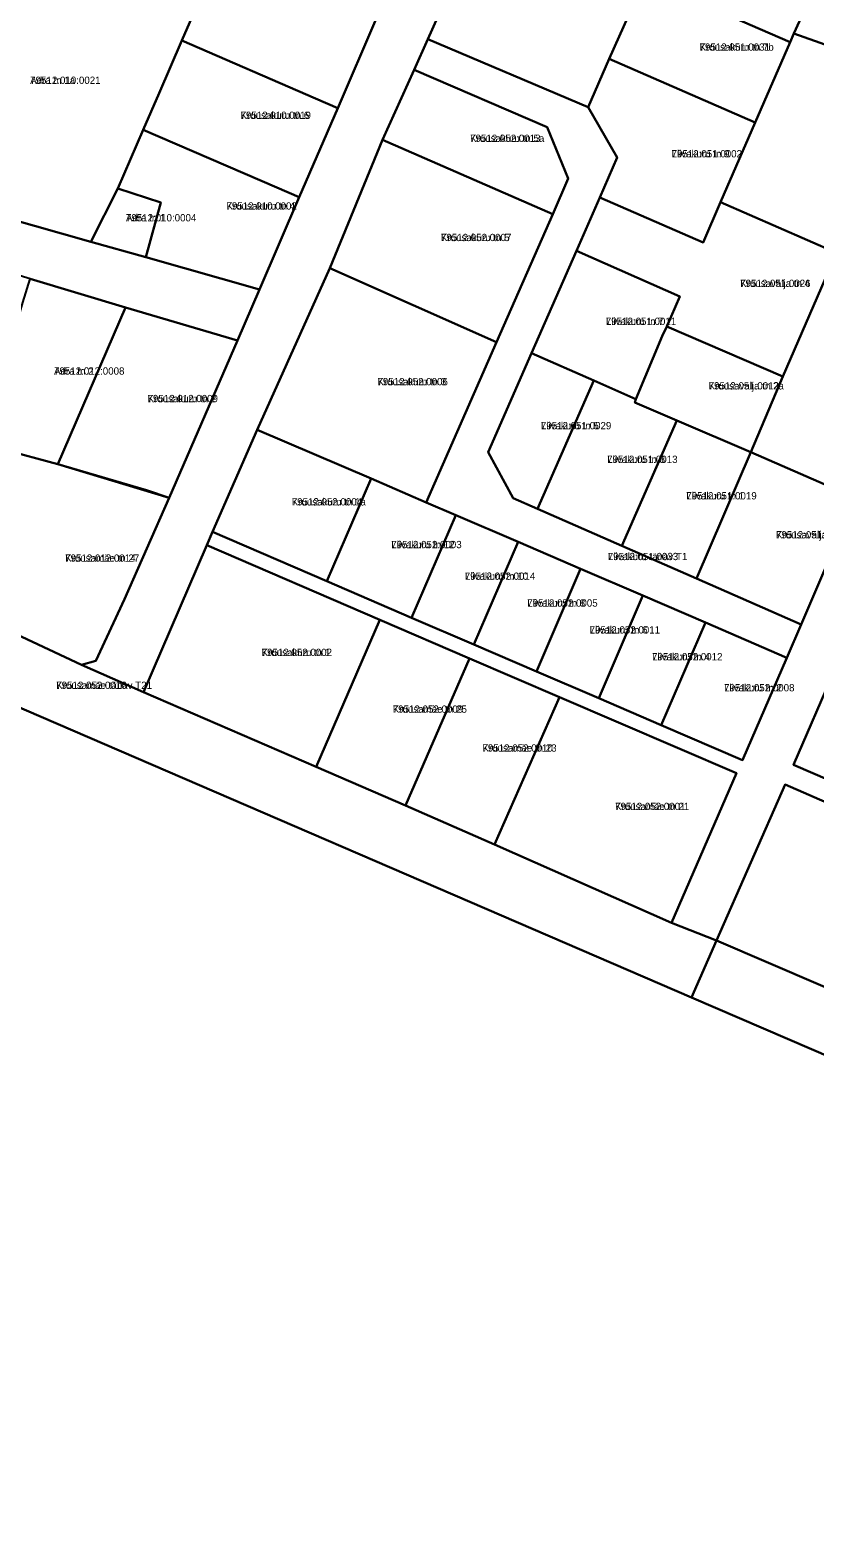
# Model space of a CAD drawing. Extents: x 643847 to 663718, y 6468443 to 6482775.
# Drawn here: x 659364 to 659525.7, y 6476111.2 to 6476421.7 of the extents above; entities that cross this region are included whole.
import ezdxf

# ---------------------------------------------------------------- set-up
doc = ezdxf.new("R2010")
doc.units = 0
for name, color, linetype in [('L_AADRESS', 7, 'Continuous'), ('PIIR', 7, 'Continuous'), ('TUNNUS', 7, 'Continuous')]:
    doc.layers.add(name, color=color, linetype=linetype)

msp = doc.modelspace()

# ---------------------------------------------------------------- linework, layer by layer
at = {"layer": 'PIIR'}
for points in [[(659458.33, 6476447.54), (659445.96, 6476419.9), (659443.16, 6476413.6), (659436.58, 6476399.14), (659425.78, 6476372.76), (659410.82, 6476339.46), (659401.57, 6476318.41), (659400.41, 6476315.67), (659387.41, 6476285.43), (659374.63, 6476291.07), (659377.58, 6476291.84), (659383.48, 6476304.58), (659392.66, 6476325.45), (659406.71, 6476357.84), (659411.24, 6476368.35), (659419.44, 6476387.35), (659427.39, 6476405.7), (659435.32, 6476424.05)], [(659525.23, 6476429.66), (659521.34, 6476421.03), (659520.59, 6476419.3), (659490.61, 6476432.33)], [(659551.49, 6476252.49), (659519.51, 6476266.4), (659505.41, 6476234.29), (659496.13, 6476237.89), (659509.52, 6476268.7), (659473.06, 6476284.37), (659454.49, 6476292.36), (659436.03, 6476300.28), (659400.41, 6476315.67), (659401.57, 6476318.41), (659425.13, 6476308.26), (659442.58, 6476300.75), (659455.44, 6476295.22), (659468.3, 6476289.69), (659481.16, 6476284.16), (659494.02, 6476278.63), (659510.78, 6476271.4), (659519.9, 6476292.5), (659522.86, 6476299.34), (659534.03, 6476325.4), (659512.44, 6476334.81), (659519.07, 6476350.43), (659530.13, 6476375.87)], [(659529.72, 6476289.97), (659521.25, 6476270.46), (659553.25, 6476256.62)], [(659056.77, 6476091.26), (659114.37, 6476199.72), (659282.4, 6476146.6), (659292.96, 6476167.61), (659296.93, 6476172.11), (659353.16, 6476285.94), (659500.25, 6476222.55), (659749.95, 6476115.02)]]:
    msp.add_lwpolyline(points, dxfattribs=at)
for points in [[(659458.33, 6476447.54), (659490.61, 6476432.33), (659483.27, 6476415.86), (659478.94, 6476405.85), (659445.96, 6476419.9)], [(659525.23, 6476429.66), (659533.18, 6476448.22), (659535.1, 6476446.73), (659552.4, 6476430.85), (659544, 6476413.04), (659521.34, 6476421.03)], [(659329.55, 6476391.5), (659348.44, 6476445.27), (659398.54, 6476427.16), (659395.27, 6476419.59), (659390.59, 6476408.74), (659387.33, 6476401.24), (659382.09, 6476389.14), (659376.55, 6476378.18)], [(659427.39, 6476405.7), (659422.79, 6476407.69), (659395.27, 6476419.59), (659398.54, 6476427.16), (659400.19, 6476430.97), (659403.21, 6476437.94), (659430.74, 6476426.04), (659435.32, 6476424.05)], [(659483.27, 6476415.86), (659490.61, 6476432.33), (659520.59, 6476419.3), (659513.36, 6476402.7)], [(659411.24, 6476368.35), (659406.71, 6476357.84), (659383.7, 6476364.65), (659364.01, 6476370.51), (659361.05, 6476371.43), (659341.88, 6476377.01), (659322.73, 6476382.6), (659303.55, 6476388.24), (659284.37, 6476393.88), (659258.29, 6476401.23), (659226.79, 6476410.62), (659206.75, 6476416.59), (659208.31, 6476427.72), (659244.69, 6476416.52), (659274.6, 6476407.32), (659285.15, 6476404.4), (659316.41, 6476395.75), (659329.55, 6476391.5), (659376.55, 6476378.18), (659387.85, 6476374.98)], [(659419.44, 6476387.35), (659414.85, 6476389.33), (659387.33, 6476401.24), (659390.59, 6476408.74), (659395.27, 6476419.59), (659422.79, 6476407.69), (659427.39, 6476405.7)], [(659501.3, 6476308.79), (659522.86, 6476299.34), (659519.9, 6476292.5), (659503.11, 6476299.76), (659490.25, 6476305.29), (659477.4, 6476310.82), (659464.54, 6476316.35), (659451.68, 6476321.88), (659445.63, 6476324.45), (659460.1, 6476357.47), (659471.67, 6476383.86), (659474.88, 6476391.17), (659470.55, 6476401.74), (659443.16, 6476413.6), (659445.96, 6476419.9), (659478.94, 6476405.85), (659484.97, 6476395.5), (659481.35, 6476387.26), (659476.54, 6476376.27), (659467.3, 6476355.21), (659458.35, 6476334.8), (659463.49, 6476325.36), (659468.53, 6476323.15), (659485.92, 6476315.52)], [(659506.22, 6476386.3), (659513.36, 6476402.7), (659520.59, 6476419.3), (659521.34, 6476421.03), (659544, 6476413.04), (659545.74, 6476411.27), (659530.13, 6476375.87)], [(659436.58, 6476399.14), (659443.16, 6476413.6), (659470.55, 6476401.74), (659474.88, 6476391.17), (659471.67, 6476383.86)], [(659484.97, 6476395.5), (659478.94, 6476405.85), (659483.27, 6476415.86), (659513.36, 6476402.7), (659506.22, 6476386.3), (659502.66, 6476378.03), (659481.35, 6476387.26)], [(659411.24, 6476368.35), (659387.85, 6476374.98), (659390.98, 6476386.22), (659382.09, 6476389.14), (659387.33, 6476401.24), (659414.85, 6476389.33), (659419.44, 6476387.35)], [(659436.58, 6476399.14), (659471.67, 6476383.86), (659460.1, 6476357.47), (659425.78, 6476372.76)], [(659376.55, 6476378.18), (659382.09, 6476389.14), (659390.98, 6476386.22), (659387.85, 6476374.98)], [(659519.07, 6476350.43), (659495.2, 6476360.69), (659497.88, 6476366.91), (659476.54, 6476376.27), (659481.35, 6476387.26), (659502.66, 6476378.03), (659506.22, 6476386.3), (659530.13, 6476375.87)], [(659476.54, 6476376.27), (659497.88, 6476366.91), (659495.2, 6476360.69), (659494.2, 6476358.69), (659488.8, 6476345.78), (659480.11, 6476349.58), (659467.3, 6476355.21)], [(659383.7, 6476364.65), (659369.71, 6476332.36), (659358.55, 6476335.38), (659354.2, 6476337), (659362.53, 6476365.67), (659364.01, 6476370.51)], [(659425.78, 6476372.76), (659460.1, 6476357.47), (659445.63, 6476324.45), (659434.24, 6476329.38), (659410.82, 6476339.46)], [(659392.66, 6476325.45), (659388, 6476327.01), (659369.71, 6476332.36), (659383.7, 6476364.65), (659406.71, 6476357.84)], [(659512.44, 6476334.81), (659497.22, 6476341.33), (659488.58, 6476345.04), (659488.8, 6476345.78), (659494.2, 6476358.69), (659495.2, 6476360.69), (659519.07, 6476350.43)], [(659468.53, 6476323.15), (659463.49, 6476325.36), (659458.35, 6476334.8), (659467.3, 6476355.21), (659480.11, 6476349.58)], [(659496.13, 6476237.89), (659505.41, 6476234.29), (659500.25, 6476222.55), (659353.16, 6476285.94), (659345.2, 6476289.34), (659308.75, 6476299.77), (659277.23, 6476308.8), (659248.99, 6476316.88), (659230.14, 6476322.27), (659210.91, 6476327.78), (659185.9, 6476334.94), (659191.13, 6476349.6), (659219.8, 6476340.45), (659247.91, 6476332.56), (659275.43, 6476325.3), (659296.84, 6476318.61), (659321.32, 6476311.25), (659349.83, 6476302.64), (659374.63, 6476291.07), (659387.41, 6476285.43), (659422.95, 6476270.03), (659441.32, 6476262.1), (659459.66, 6476254.03)], [(659468.53, 6476323.15), (659480.11, 6476349.58), (659488.8, 6476345.78), (659488.58, 6476345.04), (659497.22, 6476341.33), (659485.92, 6476315.52)], [(659410.82, 6476339.46), (659434.24, 6476329.38), (659425.13, 6476308.26), (659401.57, 6476318.41)], [(659485.92, 6476315.52), (659497.22, 6476341.33), (659512.44, 6476334.81), (659501.3, 6476308.79)], [(659374.63, 6476291.07), (659349.83, 6476302.64), (659358.55, 6476335.38), (659369.71, 6476332.36), (659392.66, 6476325.45), (659383.48, 6476304.58), (659377.58, 6476291.84)], [(659522.86, 6476299.34), (659501.3, 6476308.79), (659512.44, 6476334.81), (659534.03, 6476325.4)], [(659425.13, 6476308.26), (659434.24, 6476329.38), (659445.63, 6476324.45), (659451.68, 6476321.88), (659442.58, 6476300.75)], [(659455.44, 6476295.22), (659442.58, 6476300.75), (659451.68, 6476321.88), (659464.54, 6476316.35)], [(659436.03, 6476300.28), (659422.95, 6476270.03), (659387.41, 6476285.43), (659400.41, 6476315.67)], [(659455.44, 6476295.22), (659464.54, 6476316.35), (659477.4, 6476310.82), (659468.3, 6476289.69)], [(659468.3, 6476289.69), (659477.4, 6476310.82), (659490.25, 6476305.29), (659481.16, 6476284.16)], [(659494.02, 6476278.63), (659481.16, 6476284.16), (659490.25, 6476305.29), (659503.11, 6476299.76)], [(659422.95, 6476270.03), (659436.03, 6476300.28), (659454.49, 6476292.36), (659441.32, 6476262.1)], [(659494.02, 6476278.63), (659503.11, 6476299.76), (659519.9, 6476292.5), (659510.78, 6476271.4)], [(659441.32, 6476262.1), (659454.49, 6476292.36), (659473.06, 6476284.37), (659459.66, 6476254.03)], [(659521.25, 6476270.46), (659529.72, 6476289.97), (659559.72, 6476277.3), (659561.75, 6476276.41), (659556.19, 6476263.56), (659553.25, 6476256.62)], [(659459.66, 6476254.03), (659473.06, 6476284.37), (659509.52, 6476268.7), (659496.13, 6476237.89)], [(659505.41, 6476234.29), (659519.51, 6476266.4), (659551.49, 6476252.49), (659549.44, 6476247.98), (659537.54, 6476220.47)], [(659852.17, 6476084.32), (659847.66, 6476072.93), (659749.95, 6476115.02), (659500.25, 6476222.55), (659505.41, 6476234.29), (659537.54, 6476220.47), (659568.87, 6476206.99), (659600.86, 6476192.98), (659613.81, 6476187.42), (659644.32, 6476174.05), (659675.08, 6476160.73), (659705.32, 6476147.68), (659735.61, 6476134.61), (659764.98, 6476121.94), (659794.37, 6476109.27), (659802.63, 6476105.7), (659823.29, 6476096.79)]]:
    msp.add_lwpolyline(points, close=True, dxfattribs=at)

# ---------------------------------------------------------------- texts
at = {"layer": 'L_AADRESS'}
for s, p in [('Kruusakuru tn 7b', (659501.91, 6476417.51)), ('Adra tn 1a', (659364.04, 6476410.68)), ('Kruusakuru tn 6', (659407.36, 6476403.47)), ('Kruusakuru tn 5a', (659454.65, 6476398.73)), ('Liivakuru tn 9', (659496.15, 6476395.54)), ('Kruusakuru tn 4', (659404.46, 6476384.79)), ('Adra tn 1', (659383.76, 6476382.36)), ('Kruusakuru tn 5', (659448.64, 6476378.3)), ('Kruusavälja tn 4', (659510.27, 6476368.85)), ('Liivakuru tn 7', (659482.6, 6476361.03)), ('Adra tn 2', (659368.95, 6476350.8)), ('Kruusakuru tn 3', (659435.57, 6476348.61)), ('Kruusavälja tn 2a', (659503.78, 6476347.75)), ('Kruusakuru tn 2', (659388.21, 6476345.13)), ('Liivakuru tn 5', (659469.23, 6476339.55)), ('Liivakuru tn 3', (659482.88, 6476332.61)), ('Liivakuru tn 1', (659499.18, 6476325.1)), ('Kruusakuru tn 1a', (659417.91, 6476323.86)), ('Kruusavälja tn 2', (659517.66, 6476317.07)), ('Liivakuru tn 12', (659438.41, 6476315.06)), ('Liivakuru tänav T1', (659483.01, 6476312.6)), ('Kruusamäe tn 27', (659371.24, 6476312.27)), ('Liivakuru tn 10', (659453.56, 6476308.55)), ('Liivakuru tn 8', (659466.42, 6476303.02)), ('Liivakuru tn 6', (659479.27, 6476297.49)), ('Kruusakuru tn 1', (659411.71, 6476292.85)), ('Liivakuru tn 4', (659492.13, 6476291.96)), ('Kruusamäe tänav T21', (659369.4, 6476286.08)), ('Liivakuru tn 2', (659506.96, 6476285.57)), ('Kruusamäe tn 25', (659438.72, 6476281.17)), ('Kruusamäe tn 23', (659457.19, 6476273.16)), ('Kruusamäe tn 21', (659484.51, 6476261.13))]:
    msp.add_text(s, height=1.5, dxfattribs=at).set_placement(p)
at = {"layer": 'TUNNUS'}
for s, p in [('79512:051:0031', (659501.91, 6476417.51)), ('79512:010:0021', (659364.04, 6476410.68)), ('79512:010:0019', (659407.36, 6476403.47)), ('79512:052:0013', (659454.65, 6476398.73)), ('79512:051:0002', (659496.15, 6476395.54)), ('79512:010:0002', (659404.46, 6476384.79)), ('79512:010:0004', (659383.76, 6476382.36)), ('79512:052:0007', (659448.64, 6476378.3)), ('79512:051:0026', (659510.27, 6476368.85)), ('79512:051:0011', (659482.6, 6476361.03)), ('79512:012:0008', (659368.95, 6476350.8)), ('79512:052:0006', (659435.57, 6476348.61)), ('79512:051:0012', (659503.78, 6476347.75)), ('79512:012:0009', (659388.21, 6476345.13)), ('79512:051:0029', (659469.23, 6476339.55)), ('79512:051:0013', (659482.88, 6476332.61)), ('79512:051:0019', (659499.18, 6476325.1)), ('79512:052:0004', (659417.91, 6476323.86)), ('79512:051:0018', (659517.66, 6476317.07)), ('79512:052:0003', (659438.41, 6476315.06)), ('79512:051:0033', (659483.01, 6476312.6)), ('79512:012:0014', (659371.24, 6476312.27)), ('79512:052:0014', (659453.56, 6476308.55)), ('79512:052:0005', (659466.42, 6476303.02)), ('79512:052:0011', (659479.27, 6476297.49)), ('79512:052:0002', (659411.71, 6476292.85)), ('79512:052:0012', (659492.13, 6476291.96)), ('79512:052:0016', (659369.4, 6476286.08)), ('79512:052:0008', (659506.96, 6476285.57)), ('79512:052:0009', (659438.72, 6476281.17)), ('79512:052:0010', (659457.19, 6476273.16)), ('79512:052:0001', (659484.51, 6476261.13))]:
    msp.add_text(s, height=1.5, dxfattribs=at).set_placement(p)

doc.saveas('drawing.dxf')
